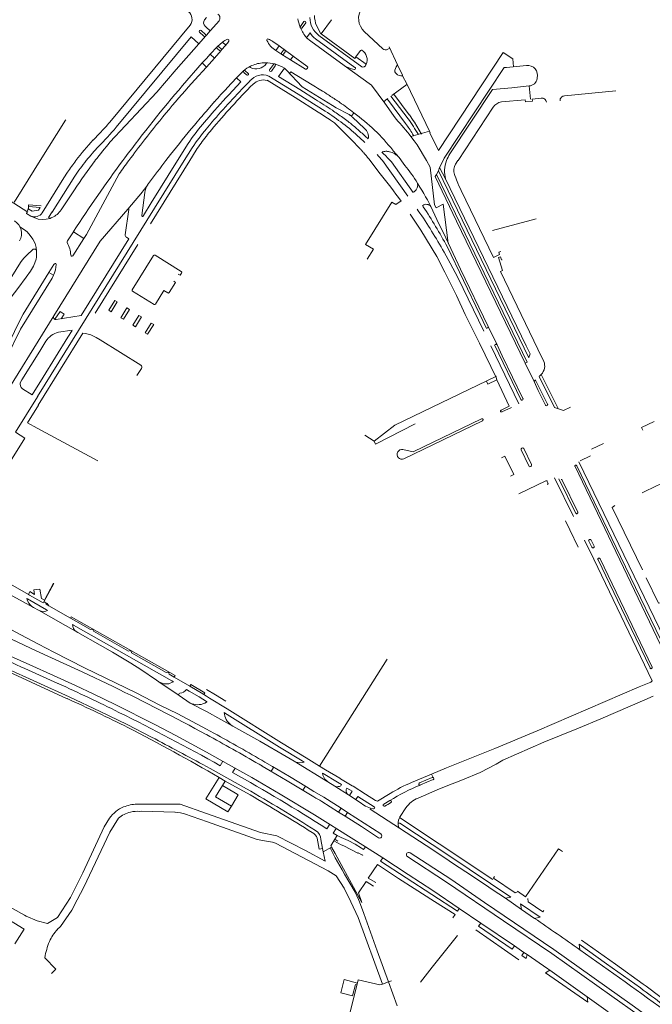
# Model space of a CAD drawing. Extents: x 145000 to 155000, y 457500 to 470000.
# Tile 441 of 548: x 153919 to 154195, y 463632 to 464062. Entities that reach past the tile are written whole.
import ezdxf

# ---------------------------------------------------------------- set-up
doc = ezdxf.new("R2010")
doc.units = 0
doc.header["$LTSCALE"] = 0.2
doc.header["$MEASUREMENT"] = 0
doc.layers.add('kant verharding', color=252, linetype='Continuous', lineweight=0)

msp = doc.modelspace()

# ---------------------------------------------------------------- linework, layer by layer
at = {"layer": 'kant verharding', "lineweight": 0}
for p, q in [((154000, 464062.44), (153999.25, 464061.5)), ((154041.04, 464058.58), (154042.59, 464060.75)), ((154043.38, 464060.1), (154041.84, 464057.98)), ((154050.16, 464055.34), (154054.57, 464061.51)), ((153992.96, 464059.11), (153957.85, 464016.78)), ((153998.92, 464054.29), (153997.01, 464056.04)), ((153997.7, 464056.77), (153999.61, 464055.05)), ((153999.47, 464058.63), (154000, 464058.15)), ((154000, 464054.77), (154001.68, 464056.64)), ((154040.95, 464058.28), (154041.1, 464057.93)), ((154045.27, 464055.77), (154043.74, 464053.66)), ((154077.01, 464048.84), (154068.96, 464056.39)), ((153993.36, 464054.03), (153960.63, 464014.54)), ((153996.69, 464051.03), (153993.36, 464054.03)), ((154007.07, 464051.73), (154008.5, 464050.39)), ((154031.81, 464050.05), (154029, 464052.03)), ((154067.87, 464040.98), (154049.11, 464054.66)), ((154000, 464044.59), (154001.68, 464046.48)), ((154001.68, 464046.48), (154003.58, 464044.78)), ((154004.76, 464048.98), (154005.78, 464048.06)), ((154006.45, 464048.8), (154005.48, 464049.68)), ((154030.35, 464048.03), (154031.81, 464050.05)), ((154031.81, 464050.05), (154037.91, 464045.63)), ((154032.85, 464047.09), (154033.61, 464048.16)), ((154034.43, 464047.55), (154033.66, 464046.48)), ((154065.31, 464045.32), (154067.27, 464048.08)), ((154080.08, 464049.02), (154079.23, 464048.6)), ((154083.39, 464041.83), (154079.79, 464049.65)), ((154129.54, 464047.25), (154101.28, 464004.48)), ((154129.54, 464047.25), (154133.82, 464044.41)), ((153989.56, 464032.74), (153998.24, 464042.61)), ((153998.24, 464042.61), (154000, 464044.59)), ((154003.58, 464044.78), (154000.02, 464040.84)), ((154024.33, 464042.65), (154025.9, 464042.71)), ((154029.83, 464042.19), (154029.74, 464042.21)), ((154037.91, 464045.63), (154036.76, 464044.05)), ((154036.76, 464044.05), (154043.27, 464039.98)), ((154043.92, 464041.27), (154037.91, 464045.63)), ((154065.31, 464045.32), (154069.76, 464042.05)), ((154133.82, 464044.41), (154134.15, 464041)), ((154000, 464040.81), (153994.97, 464035.23)), ((154000, 464040.9), (154000.02, 464040.84)), ((154013.21, 464036.08), (154016.26, 464039.25)), ((154016.3, 464038.52), (154017.53, 464037.4)), ((154018.2, 464038.09), (154016.99, 464039.21)), ((154027.57, 464039.66), (154029.25, 464041.99)), ((154030.06, 464041.43), (154028.41, 464039.08)), ((154031.53, 464036.7), (154034.12, 464040.31)), ((154068.9, 464040.89), (154069.1, 464041.02)), ((154131.04, 464040.7), (154139.76, 464041.53)), ((154009.13, 464031.8), (154013.21, 464036.08)), ((154015.04, 464034.33), (154009.75, 464028.77)), ((154013.21, 464036.08), (154015.04, 464034.33)), ((154018.98, 464034.74), (154016.54, 464032.24)), ((154038.77, 464027.48), (154026.58, 464035.04)), ((154040.07, 464029.04), (154027.27, 464036.91)), ((154040.86, 464031), (154031.53, 464036.7)), ((154097.47, 464012.8), (154087.51, 464033.56)), ((154144.47, 464036.07), (154144.41, 464035.78)), ((154040.86, 464031), (154047.61, 464026.72)), ((154080.91, 464028.41), (154087.51, 464033.16)), ((154141.48, 464026.78), (154140.87, 464032.57)), ((154156.33, 464028.23), (154178.79, 464030.39)), ((154003.61, 464025.73), (154000, 464021.63)), ((154038.77, 464027.48), (154048.86, 464021.13)), ((154051.87, 464021.58), (154040.07, 464029.04)), ((154078.18, 464026.43), (154079.16, 464027.15)), ((154087, 464016.25), (154079.46, 464026.21)), ((154080.49, 464028.11), (154088.05, 464018.3)), ((154088.61, 464019.96), (154081.83, 464029.05)), ((153999.89, 464021.5), (154000, 464021.63)), ((154056.68, 464023.07), (154062.29, 464020.1)), ((154063.35, 464019.36), (154064.36, 464020.83)), ((154109.86, 464000.1), (154125.22, 464023.34)), ((154000, 464017.78), (153998.27, 464015.75)), ((154069.03, 464014.04), (154063.75, 464019)), ((154093.96, 464011.56), (154090.81, 464016.73)), ((154000.49, 464014.48), (154000, 464013.89)), ((154097.47, 464012.8), (154089.33, 464010.51)), ((153953.47, 464011.91), (153950.65, 464008.99)), ((154000, 464010.7), (153999.91, 464010.57)), ((154069.25, 464007.94), (154066.92, 464010.07)), ((154069.3, 464010.67), (154070.68, 464009.43)), ((154090.51, 464010.84), (154090.05, 464011.61)), ((153992.09, 464007.47), (153987.42, 464000)), ((153993.86, 464005.57), (153990.38, 464000)), ((153995.53, 464004.5), (153992.72, 464000)), ((154081.4, 464004.49), (154081.56, 464004.31)), ((154081.4, 464004.49), (154081.56, 464004.31)), ((154081.56, 464004.31), (154084.16, 464001.33)), ((154092.03, 464006.88), (154096.09, 464000)), ((153947.69, 464000.12), (153947.59, 464000)), ((153951.43, 464000), (153951.53, 464000.12)), ((153963.52, 464000), (153964.38, 464001.16)), ((153992.72, 464000), (153975.66, 463972.35)), ((153987.42, 464000), (153975.97, 463981.51)), ((153990.38, 464000), (153977.38, 463979.27)), ((153982.32, 464000), (153984.4, 464002.67)), ((154070.92, 464000.75), (154075.89, 463994.27)), ((154087.96, 463984.46), (154076.83, 463999.99)), ((154080.78, 463999.39), (154080.22, 464000)), ((154090.26, 463986.09), (154080.78, 463999.39)), ((154084.16, 464001.33), (154085.95, 463998.86)), ((154103.31, 464000), (154101.85, 463996.96)), ((154108.77, 463998.46), (154109.8, 464000)), ((154109.8, 464000), (154109.86, 464000.1)), ((154140.74, 463913.94), (154101.39, 463995.53)), ((154104.44, 463991.99), (154101.85, 463996.96)), ((153974.31, 463989.37), (153975.19, 463990.54)), ((154109.22, 463973.63), (154099.84, 463993.08)), ((154100.45, 463994), (154140.01, 463911.96)), ((154104.44, 463991.99), (154139.64, 463919.09)), ((154108.53, 463993.46), (154108.36, 463993.88)), ((154108.53, 463993.46), (154108.86, 463992.51)), ((154108.86, 463992.51), (154109.21, 463991.58)), ((154109.21, 463991.58), (154109.78, 463990.18)), ((153936.59, 463978.49), (153942.42, 463987.21)), ((153965.7, 463978.87), (153972.07, 463986.34)), ((153972.98, 463987.54), (153974.41, 463989.47)), ((154109.78, 463990.18), (154110.29, 463989)), ((154110.29, 463989), (154110.76, 463987.99)), ((154110.76, 463987.99), (154111.25, 463986.99)), ((153973.09, 463986.08), (153971.88, 463975.98)), ((153977.38, 463979.27), (153926.35, 463896.99)), ((153964.6, 463967.66), (153966.12, 463978.62)), ((154092.51, 463978.11), (154092.05, 463978.75)), ((154094.7, 463979.86), (154094.35, 463980.35)), ((153921.53, 463976.97), (153923.38, 463975.8)), ((153932.64, 463977.57), (153931.14, 463975.18)), ((154124.93, 463969.45), (154143.94, 463974.54)), ((153941.94, 463968.9), (153946.54, 463965.95)), ((153966.15, 463965.84), (153965.12, 463966.53)), ((153970.05, 463963.32), (153951.47, 463933.39)), ((153967.66, 463943.65), (153976.96, 463958.55)), ((153989.04, 463951.66), (153977.64, 463958.7)), ((154106.51, 463955.16), (154103.76, 463960.01)), ((154106.51, 463955.16), (154109.84, 463948.97)), ((153933.27, 463949.94), (153931.31, 463951.16)), ((154109.18, 463941.11), (154104.04, 463951.24)), ((154109.84, 463948.97), (154121.17, 463925.48)), ((153977.15, 463937.18), (153967.8, 463943.01)), ((153933.48, 463932.28), (153905.72, 463887.59)), ((153945.39, 463932.35), (153934.43, 463930.69)), ((153935.45, 463925.05), (153941.42, 463925.93)), ((153946.11, 463924.64), (153947.2, 463924.48)), ((153951.92, 463922.82), (153953.64, 463921.75)), ((153953.61, 463921.79), (153971.41, 463910.68)), ((154124.2, 463919.21), (154136.43, 463893.87)), ((154125.77, 463919.59), (154137.3, 463895.72)), ((154147.32, 463912.29), (154144.68, 463917.76)), ((153971.74, 463909.26), (153969.71, 463906.17)), ((154124.13, 463910.13), (154126.5, 463905.28)), ((154140.05, 463911.98), (154139.25, 463911.6)), ((154126.5, 463905.28), (154126.78, 463904.26)), ((154145.32, 463905.81), (154152.03, 463892.25)), ((154145.37, 463905.86), (154146.2, 463906.69)), ((154146.14, 463906.64), (154153.52, 463891.73)), ((153923.96, 463897.73), (153919.76, 463900.41)), ((154143.08, 463903.52), (154143.76, 463904.25)), ((154143.73, 463904.22), (154148.93, 463893.72)), ((154148.09, 463893.29), (154144.81, 463899.72)), ((154133.15, 463892.27), (154129.06, 463890.31)), ((153926.11, 463883.22), (153952.63, 463868.92)), ((154120.51, 463886.37), (154086.25, 463869.79)), ((154073.21, 463877.59), (154069.18, 463880.1)), ((154168.1, 463874.02), (154173.38, 463876.55)), ((154140.72, 463866.82), (154137.42, 463873.7)), ((154138.53, 463874.29), (154141.91, 463867.32)), ((154163.16, 463868.91), (154167.71, 463871.16)), ((154162.64, 463868.44), (154205.82, 463779)), ((154136.48, 463854.57), (154148.22, 463860.23)), ((154151.97, 463861.58), (154160.23, 463844.59)), ((154153.92, 463861.08), (154161.25, 463846.03)), ((154162.11, 463846.57), (154155.37, 463860.49)), ((154191.71, 463855.7), (154199.01, 463859.14)), ((154190.19, 463854.99), (154191.71, 463855.7)), ((154158.69, 463838.84), (154156.81, 463842.7)), ((154162.35, 463831.32), (154158.69, 463838.84)), ((154168.31, 463831.24), (154166.89, 463834.16)), ((154168, 463834.39), (154169.23, 463831.67)), ((154194.59, 463778.93), (154171.88, 463826.2)), ((153924.57, 463804.94), (153923.89, 463805.36)), ((153926.7, 463803.74), (153927.47, 463803.4)), ((153943.86, 463794.08), (153943.18, 463794.51)), ((154049.39, 463735.69), (154078.93, 463782.41)), ((153935.24, 463771.78), (153920.82, 463778.27)), ((153979.26, 463772.54), (153979.97, 463772.13)), ((153985.94, 463774.55), (153992.74, 463770.58)), ((154188.95, 463770.23), (154193.38, 463771.99)), ((154000, 463769.14), (154004.03, 463766.75)), ((153988.09, 463766.47), (153988.01, 463766.56)), ((153992.97, 463763.24), (153993.74, 463762.91)), ((153998.95, 463766.94), (154000, 463766.27)), ((154000, 463766.27), (154001.36, 463765.42)), ((154000.33, 463763.75), (154000, 463763.96)), ((154000, 463763.54), (154000.33, 463763.75)), ((154001.36, 463765.42), (154009.04, 463760.64)), ((154004.03, 463766.75), (154008.57, 463764.06)), ((154191.37, 463764.63), (154195.08, 463766.19)), ((154007.99, 463758.96), (154007.75, 463759.11)), ((154009.04, 463760.64), (154032.84, 463745.83)), ((154000, 463751.87), (154003.32, 463750.07)), ((154011.52, 463753.2), (154010.84, 463753.63)), ((154001.48, 463748.65), (154000, 463749.45)), ((154032.84, 463745.83), (154043.59, 463739.26)), ((154007.19, 463737.8), (154006.08, 463735.86)), ((154028.9, 463735.54), (154025.59, 463737.42)), ((154053.07, 463728.84), (154038.37, 463737.79)), ((154038.37, 463737.79), (154039.12, 463737.43)), ((154043.59, 463739.26), (154049.39, 463735.69)), ((154001.72, 463734.6), (154000, 463735.54)), ((154017.47, 463725.78), (154001.72, 463734.6)), ((154011.42, 463732.87), (154012.53, 463734.83)), ((154027.88, 463733.66), (154024.44, 463735.67)), ((154028.58, 463733.88), (154029.12, 463734.83)), ((154049.39, 463735.69), (154052.08, 463734.08)), ((154052.08, 463734.08), (154058.27, 463730.36)), ((154104.8, 463734.93), (154098.33, 463732.22)), ((154111.85, 463729.69), (154119.57, 463732.92)), ((154005.55, 463730.79), (154008.25, 463729.13)), ((154019.14, 463723.12), (154008.25, 463729.13)), ((154051.06, 463732.41), (154050.7, 463732.63)), ((154057.25, 463728.69), (154051.06, 463732.41)), ((154053.07, 463728.84), (154052.42, 463729.34)), ((154056.02, 463727.01), (154053.07, 463728.84)), ((154058.27, 463730.36), (154058.59, 463730.16)), ((154058.59, 463730.16), (154063.7, 463727.09)), ((154098.33, 463732.22), (154089.57, 463728.55)), ((154093.46, 463727.45), (154099.04, 463729.78)), ((154098.33, 463732.22), (154098.96, 463730.73)), ((154104.74, 463726.92), (154111.85, 463729.69)), ((154012.68, 463723.91), (154007.09, 463727.25)), ((154042.94, 463726.49), (154042.38, 463725.62)), ((154042.56, 463724.96), (154046.94, 463722.26)), ((154046.96, 463724.65), (154043.66, 463726.66)), ((154062.05, 463723.13), (154056.02, 463727.01)), ((154056.02, 463727.01), (154056.4, 463726.82)), ((154061.3, 463726.13), (154062.67, 463725.4)), ((154063.7, 463727.09), (154064.04, 463726.9)), ((154064.04, 463726.9), (154069.45, 463723.38)), ((154057.76, 463715.66), (154050.36, 463720.28)), ((154062.05, 463723.13), (154061.67, 463723.42)), ((154062.44, 463722.9), (154062.05, 463723.13)), ((154067.13, 463719.77), (154062.44, 463722.9)), ((154065.21, 463721.05), (154066.09, 463722.45)), ((154066.09, 463722.45), (154073.3, 463717.92)), ((154068.8, 463718.7), (154067.13, 463719.77)), ((154080.07, 463720.63), (154077.44, 463719.14)), ((154058.82, 463717.29), (154057.76, 463715.66)), ((154060.54, 463713.87), (154057.76, 463715.66)), ((154058.82, 463717.29), (154061.62, 463715.51)), ((154061.62, 463715.51), (154060.54, 463713.87)), ((154061.62, 463715.51), (154076.14, 463706.11)), ((154084.6, 463713.7), (154087.12, 463717.46)), ((154053.85, 463710.28), (154052.58, 463708.28)), ((154054.13, 463710.11), (154056.95, 463708.34)), ((154069.42, 463700.5), (154056.95, 463708.34)), ((154083.74, 463710.23), (154083.86, 463709.24)), ((154050.7, 463699.66), (154050.02, 463703.6)), ((154058.89, 463701.39), (154055.7, 463703.01)), ((154057.15, 463705.41), (154056.08, 463703.75)), ((154057.43, 463702.93), (154056.08, 463703.75)), ((154050.97, 463698.28), (154050.7, 463699.66)), ((154050.97, 463698.28), (154054.62, 463700.28)), ((154051.92, 463694.2), (154050.97, 463698.28)), ((154054.62, 463700.28), (154056.18, 463697.5)), ((154060.06, 463700.83), (154058.89, 463701.39)), ((154066.17, 463697.75), (154060.06, 463700.83)), ((154068.62, 463699.25), (154069.42, 463700.5)), ((154077.02, 463695.61), (154069.42, 463700.5)), ((154139.31, 463678.62), (154153.76, 463699.59)), ((154155.5, 463698.43), (154153.76, 463699.59)), ((154077.02, 463695.61), (154076.04, 463694.17)), ((154076.04, 463694.17), (154109.6, 463672.36)), ((154130.54, 463678.05), (154132.95, 463678.51)), ((154137.56, 463673.13), (154130.54, 463678.05)), ((154135.84, 463680.84), (154134.78, 463680.34)), ((154135.89, 463681.06), (154139.31, 463678.62)), ((154140.53, 463676.41), (154140.34, 463677.86)), ((154109.6, 463672.36), (154110.39, 463673.52)), ((154119.82, 463667.1), (154110.39, 463673.52)), ((154145.71, 463669.74), (154137.2, 463675.61)), ((154137.2, 463675.61), (154137.56, 463673.13)), ((154137.56, 463673.13), (154143.26, 463669.23)), ((154140.53, 463676.41), (154146.93, 463672.04)), ((154147.33, 463672.67), (154146.93, 463672.04)), ((154066.26, 463669.55), (154076.95, 463640.57)), ((154107.59, 463669.47), (154108.58, 463670.88)), ((154145.71, 463669.74), (154143.26, 463669.23)), ((154136.46, 463651.12), (154117.59, 463664.24)), ((154119.82, 463667.1), (154118.78, 463665.76)), ((154133.53, 463655.81), (154118.78, 463665.76)), ((154134.48, 463657.2), (154119.82, 463667.1)), ((154134.48, 463657.2), (154133.53, 463655.81)), ((154138.61, 463654.38), (154134.48, 463657.2)), ((154162.7, 463657.97), (154163.06, 463655.51)), ((154137.67, 463653.01), (154138.61, 463654.38)), ((154139.62, 463651.7), (154137.67, 463653.01)), ((154140.02, 463653.42), (154138.61, 463654.38)), ((154140.02, 463653.42), (154139.62, 463651.7)), ((154098.61, 463647.94), (154093.42, 463641.37)), ((154148.01, 463645.51), (154149.94, 463646.57)), ((154166.57, 463632.63), (154148.01, 463645.51)), ((154166.3, 463634.92), (154149.94, 463646.57)), ((154079.54, 463641.47), (154076.95, 463640.57)), ((154080.76, 463641.9), (154079.54, 463641.47)), ((154079.54, 463641.47), (154083.36, 463631.08)), ((154166.57, 463632.63), (154166.3, 463634.92)), ((154175.42, 463628.49), (154166.3, 463634.92))]:
    msp.add_line(p, q, dxfattribs=at)
at = {"layer": 'kant verharding', "lineweight": 0, "flags": 128}
for points in [[(154001.68, 464056.64), (154001.78, 464056.75), (154005.59, 464061.06)], [(154000, 464058.15), (154001.55, 464056.76), (154001.68, 464056.64)], [(154000.87, 464057.37), (154001.55, 464056.76), (154001.68, 464056.64)], [(154001.68, 464056.64), (154001.78, 464056.75), (154002.33, 464057.37)], [(154048.11, 464058.93), (154049.96, 464055.4), (154050.16, 464055.34)], [(154050.16, 464055.34), (154064.82, 464044.63), (154065.31, 464045.32)], [(153957.93, 464007.98), (153978.37, 464029.87), (153986.82, 464039.81), (153996.69, 464051.03)], [(153996.69, 464051.03), (153999.63, 464054.35), (153999.65, 464054.38), (154000, 464054.77)], [(154007.07, 464051.73), (154004.88, 464049.76), (154004.71, 464049.6), (154001.68, 464046.48)], [(154043.74, 464053.66), (154045.64, 464052.14), (154060.18, 464041.57)], [(154064.95, 464040.69), (154064.82, 464040.66), (154047.7, 464053.11)], [(154003.58, 464044.78), (154006.44, 464048.05), (154006.52, 464048.15), (154008.5, 464050.39)], [(154036.76, 464044.05), (154033, 464046.38), (154030.35, 464048.03)], [(153998.24, 464042.61), (153999.96, 464040.94), (154000, 464040.81)], [(154034.12, 464040.31), (154035.03, 464039.54), (154041.9, 464032.15)], [(154046.2, 464033.05), (154036.86, 464038.75), (154036.47, 464038.18)], [(154077.98, 464025.04), (154072.14, 464032.92), (154060.18, 464041.57)], [(154083.39, 464041.83), (154082.83, 464040.92), (154082.26, 464039.48)], [(154087.51, 464033.56), (154085.7, 464037.05), (154085.6, 464037.25), (154083.39, 464041.83)], [(154131.04, 464040.7), (154129.97, 464040.61), (154103.8, 464001.02), (154103.31, 464000)], [(154041.9, 464032.15), (154055.09, 464023.99), (154056.68, 464023.07)], [(154140.87, 464032.57), (154133.37, 464031.81), (154124.86, 464031.01), (154106.33, 464002.98)], [(154077.98, 464025.04), (154081.68, 464019.66), (154082.92, 464018.06)], [(154128.8, 464025.58), (154139.22, 464026.57), (154139.33, 464025.62)], [(154139.33, 464025.62), (154142.35, 464025.9), (154142.28, 464026.85), (154146.21, 464027.26)], [(153938.59, 464017.79), (153938.52, 464017.59), (153927.48, 464000)], [(154054.22, 464017.62), (154055.88, 464016.55), (154060.9, 464011.61), (154063.53, 464008.94), (154066.89, 464005.38)], [(154101.28, 464004.48), (154097.61, 464012.18), (154097.74, 464012.23), (154097.47, 464012.8)], [(154089.33, 464010.51), (154090.74, 464008.67), (154092.03, 464006.88)], [(153886.4, 464000), (153915.89, 463981.4), (153922.14, 463977.43)], [(153927.48, 464000), (153917.02, 463983.12), (153916.13, 463981.82)], [(154096.09, 464000), (154097.69, 463997.16), (154099.66, 463980.69), (154100.38, 463979.37), (154103.38, 463980.92), (154105.61, 463963.95)], [(153939.42, 463994.88), (153937.86, 463992.48), (153928.37, 463977.26)], [(154099.84, 463993.08), (154100.45, 463994), (154101.39, 463995.53), (154101.85, 463996.96)], [(153942.58, 463993.17), (153932.76, 463977.55), (153932.64, 463977.57)], [(153961.95, 463994.19), (153947.69, 463967.74), (153946.54, 463965.95), (153941.72, 463958.44)], [(154128.51, 463960.32), (154127.7, 463960.07), (154127.99, 463959.06), (154125.37, 463957.76), (154111.25, 463986.99)], [(154070.24, 463956.99), (154072.92, 463961.34), (154069.53, 463963.4), (154081.01, 463981.81), (154082.77, 463980.79), (154085.08, 463982.4)], [(153927.87, 463980.19), (153922.43, 463980.65), (153922.38, 463979.97), (153922.31, 463979.14), (153922.24, 463978.97), (153921.53, 463976.97)], [(153922.24, 463978.97), (153923.97, 463977.88), (153926.7, 463978.33), (153927.47, 463979.51), (153922.38, 463979.97)], [(153933.48, 463932.28), (153953.62, 463964.78), (153965.7, 463978.87)], [(153972.22, 463975.56), (153972.53, 463976.03), (153975.97, 463981.51)], [(154098.04, 463979.98), (154101.5, 463972.46), (154103.48, 463968.53)], [(153923.38, 463975.8), (153926.62, 463974.45), (153928.5, 463974.26), (153930.03, 463974.39), (153931.77, 463974.74), (153932.25, 463974.97), (153932.62, 463975.16)], [(154144.81, 463899.72), (154143.08, 463903.52), (154139.25, 463911.6), (154109.22, 463973.63)], [(153925.91, 463960.65), (153925.77, 463962.01), (153925.22, 463963.84), (153924.32, 463965.69), (153923.15, 463967.31), (153921.73, 463968.85), (153920.58, 463969.78), (153918.62, 463971.12)], [(153939.39, 463964.99), (153941.94, 463968.9), (153942.06, 463969.09)], [(154093.67, 463969.6), (154100.55, 463958.19), (154104.04, 463951.24)], [(153945.41, 463932.37), (153962.86, 463960.51), (153966.15, 463965.84)], [(154138.2, 463896.15), (154129.18, 463914.77), (154126.93, 463919.54), (154122.96, 463927.65), (154110.9, 463952.61), (154103.48, 463968.53)], [(153886.08, 463896.94), (153902.83, 463924.77), (153904.82, 463927.55), (153907.39, 463930.99), (153917.65, 463944.23), (153921.3, 463949.06), (153923.29, 463951.78), (153924.55, 463953.85), (153925.16, 463955.33), (153925.68, 463957.01), (153925.83, 463957.79), (153925.91, 463959.11), (153925.91, 463960.65), (153925.74, 463961.01), (153925.35, 463961.36), (153924.75, 463961.41), (153924.43, 463961.35), (153921.52, 463958.63), (153920.47, 463957.57), (153919.57, 463956.49), (153918.86, 463955.49), (153907.43, 463937.17), (153883.93, 463898.44)], [(154105.11, 463962.45), (154119.42, 463932.81), (154122.36, 463926.69)], [(154144.68, 463917.76), (154128.36, 463951.52), (154129.27, 463951.97), (154127.53, 463957.72), (154128.38, 463957.98), (154128.78, 463956.65), (154129.16, 463956.75)], [(153877.13, 463853.16), (153903.03, 463894.76), (153905.41, 463898.92), (153906.84, 463901.95), (153918.92, 463926.48), (153932.71, 463948.65), (153933.27, 463949.94), (153933.68, 463950.94), (153934.14, 463952.29), (153934.36, 463953.53), (153934.51, 463954.71), (153934.31, 463955.04), (153934.04, 463955.06), (153933.75, 463954.96), (153933.47, 463954.64), (153931.31, 463951.16), (153920.02, 463932.94), (153918.85, 463930.81), (153905.97, 463904.42), (153901.73, 463897.76), (153874.99, 463854.52), (153872.21, 463850.05)], [(153987.67, 463950.44), (153988.54, 463949.96), (153989.17, 463950.89)], [(153977.82, 463937.33), (153981.51, 463943.26), (153983.15, 463942.25)], [(153983.84, 463942.39), (153986.58, 463946.85), (153985.76, 463947.36)], [(153958.48, 463934.04), (153957.41, 463934.71), (153960.02, 463938.97), (153961.12, 463938.29), (153958.48, 463934.04)], [(154124.13, 463910.13), (154119.23, 463920.27), (154113.05, 463932.89), (154109.18, 463941.11)], [(153965.34, 463935.67), (153966.4, 463935.04), (153963.83, 463930.72), (153962.74, 463931.39), (153965.34, 463935.67)], [(153936.64, 463931), (153937.91, 463932.95), (153936.24, 463934.07), (153933.92, 463930.73)], [(153969.05, 463927.48), (153967.98, 463928.16), (153970.57, 463932.43), (153971.67, 463931.76), (153969.05, 463927.48)], [(153975.97, 463929.09), (153977.05, 463928.45), (153974.38, 463924.19), (153973.32, 463924.85), (153975.97, 463929.09)], [(153926.11, 463883.22), (153921.88, 463885.53), (153926.67, 463893.27), (153926.64, 463893.29), (153946.1, 463924.63)], [(153923.98, 463897.72), (153928.76, 463905.48), (153939.59, 463922.9), (153941.45, 463925.89)], [(153918.8, 463903.24), (153919.46, 463904.25), (153927.29, 463916.84), (153929.96, 463921.18)], [(154139.64, 463919.09), (154141.31, 463915.59), (154140.77, 463914.05)], [(154126.66, 463905.85), (154082.34, 463884.5), (154073.21, 463877.59), (154073.91, 463876.16), (154091.17, 463885.03)], [(153919.23, 463900.96), (153918.89, 463901.67), (153918.69, 463902.41)], [(154128.67, 463891.12), (154132.26, 463892.85), (154126.78, 463904.26), (154122.85, 463902.47), (154122.28, 463903.74)], [(153926.38, 463897.06), (153926.27, 463896.89), (153916.67, 463881.41), (153920.76, 463878.88), (153898.67, 463843.56), (153894.55, 463846.06), (153889.86, 463838.59)], [(154158.93, 463892.41), (154155.87, 463890.89), (154151.95, 463892.28)], [(154085.82, 463873.85), (154090.32, 463872.92), (154120.1, 463887.28)], [(154190.55, 463882.29), (154189.98, 463883.5), (154195.47, 463886.14)], [(154128.89, 463870.3), (154130.3, 463871.04), (154134.24, 463862.94), (154132.8, 463862.23)], [(154201.97, 463781.3), (154198.32, 463788.7), (154160.95, 463866.42)], [(154161.77, 463866.8), (154180.86, 463827.22), (154202.78, 463781.76)], [(154148.82, 463859.99), (154149.24, 463859.09), (154149.09, 463858.97)], [(154149.09, 463858.97), (154148.9, 463858.82), (154149.03, 463858.53)], [(154178.26, 463849.47), (154177.12, 463848.55), (154190.34, 463821.41)], [(154165.14, 463834.28), (154169.11, 463826.09), (154194.63, 463772.9)], [(153894.28, 463827.79), (153894.41, 463827.1), (153910.64, 463817.38), (153911.24, 463817.57), (153911.82, 463817.28), (153911.95, 463816.63), (153915.25, 463814.71), (153915.52, 463814.55), (153922.38, 463810.59), (153922.82, 463810.34), (153928.75, 463807), (153929.37, 463807.24), (153929.47, 463807.19), (153929.93, 463806.93), (153930.05, 463806.26), (153931.19, 463805.63), (153940.7, 463800.25)], [(154000, 463759.46), (153992.97, 463763.24), (153988.09, 463766.47), (153979.26, 463772.54), (153978.26, 463773.24), (153971.39, 463777.83), (153966.99, 463780.67), (153959.07, 463785.41), (153953.67, 463788.55), (153943.86, 463794.08), (153926.7, 463803.74), (153924.57, 463804.94), (153910.95, 463812.38), (153896.57, 463820.51), (153887.54, 463825.87), (153886.46, 463826.49)], [(154170.99, 463825.73), (154181.24, 463804.43), (154193.7, 463778.53)], [(154000, 463751.87), (153987.52, 463758.49), (153979.63, 463762.26), (153969.41, 463767.66), (153946.86, 463778.6), (153933.49, 463785.41), (153926.69, 463788.94), (153916.61, 463794.3), (153900.01, 463803.48), (153886.18, 463811.44), (153881.74, 463814.09), (153877.97, 463816.33), (153875.58, 463817.75), (153870.62, 463820.73)], [(153867.58, 463815.25), (153869.42, 463813.76), (153872.17, 463811.91), (153872.58, 463811.68), (153874.96, 463810.35), (153878.91, 463808.31), (153883.65, 463805.94), (153890.77, 463802.45), (153907.05, 463794.69), (153925.75, 463786.05), (153945.77, 463776.9), (153959.36, 463770.38)], [(153922.38, 463810.59), (153922.96, 463811.86), (153925.01, 463810.65), (153924.73, 463812.6), (153927.38, 463813), (153928, 463808.89), (153929.3, 463808.2), (153933.21, 463815.54)], [(153933.39, 463815.43), (153929.09, 463807.37), (153929.37, 463807.24), (153929.47, 463807.19), (153930.58, 463806.63), (153931.19, 463805.63)], [(154192.07, 463817.89), (154197.43, 463806.8), (154198.41, 463806.96)], [(153930.62, 463803.68), (153930.22, 463803.92), (153921.86, 463808.66), (153921.62, 463808.79)], [(153876.58, 463801.56), (153896.03, 463792.48), (153914.56, 463783.75), (153922.94, 463779.91), (153933.22, 463775.29), (153942.84, 463770.86), (153950.89, 463767.04), (153960.14, 463762.54), (153977.51, 463753.8), (153986.62, 463749.02), (154000, 463741.8)], [(153985.94, 463774.55), (153986.33, 463775.18), (153941.02, 463800.85), (153940.7, 463800.25)], [(153940.7, 463800.25), (153942.99, 463798.96), (153949.42, 463795.3), (153950.07, 463795.5), (153950.6, 463795.17), (153950.73, 463794.53), (153965.97, 463785.9), (153966.62, 463786.11), (153967.12, 463785.83), (153967.29, 463785.14), (153982.48, 463776.53), (153983.13, 463776.75), (153983.66, 463776.44), (153983.79, 463775.78), (153985.94, 463774.55)], [(153985.61, 463772.48), (153984.92, 463772.88), (153941.99, 463797.23), (153941.6, 463797.49)], [(153939.27, 463765.13), (153915.71, 463775.92), (153904.88, 463780.92), (153889.9, 463788), (153885.15, 463790.36)], [(153976.09, 463748.31), (153965.45, 463753.79), (153953.72, 463759.58), (153940.13, 463766), (153911.83, 463778.79)], [(154000, 463763.96), (153996.86, 463765.9), (153992.47, 463768.47), (153991.37, 463769.11)], [(153992.74, 463770.58), (153993.16, 463771.27), (153999.4, 463767.68), (153998.95, 463766.94)], [(153992.74, 463770.58), (153993.46, 463770.15), (153997.78, 463767.67), (153998.95, 463766.94)], [(154104.8, 463734.93), (154126, 463743.37), (154144.39, 463751.16), (154188.95, 463770.23)], [(154162.5, 463752.23), (154172.18, 463756.32), (154191.37, 463764.63)], [(154011.52, 463753.2), (154006.35, 463756.05), (154000, 463759.46)], [(154042.64, 463737.43), (154041.82, 463738.05), (154031.94, 463743.97), (154007.99, 463758.96)], [(154038.37, 463737.79), (154034.79, 463739.94), (154023.3, 463746.6), (154011.52, 463753.2)], [(154119.57, 463732.92), (154126.48, 463736.6), (154129.48, 463738.3), (154147.31, 463746.1), (154162.5, 463752.23)], [(154000, 463741.8), (154013.28, 463734.42), (154019.87, 463730.65), (154032.23, 463723.42), (154047.15, 463714.41), (154054.13, 463710.11)], [(154042.56, 463724.96), (154035.22, 463729.31), (154027.88, 463733.66)], [(154043.66, 463726.66), (154036.29, 463731.11), (154028.9, 463735.54)], [(154010.96, 463718.2), (154009.41, 463715.7), (153999.8, 463721.37), (154005.55, 463730.79)], [(154008.25, 463729.13), (154004.02, 463722.28), (154010.96, 463718.2)], [(154058.66, 463727.1), (154058.93, 463727.66), (154057.25, 463728.69)], [(154098.96, 463730.73), (154098.78, 463730.73), (154098.6, 463730.68), (154093.08, 463728.34)], [(154046.96, 463724.65), (154051.24, 463722.08), (154058.82, 463717.29)], [(154062.44, 463722.9), (154063.65, 463724.81), (154062.67, 463725.4)], [(154092.44, 463721.76), (154100.79, 463725.32), (154104.74, 463726.92)], [(154010.96, 463718.2), (154013.93, 463723.17), (154012.68, 463723.91)], [(154080.25, 463723.71), (154074.76, 463720.45), (154073.84, 463720.62), (154069.45, 463723.38)], [(153969.71, 463719.15), (153986.13, 463719.04), (153986.74, 463719.04), (153988.58, 463719.03), (154000, 463715.02)], [(153970.86, 463715.92), (153971.82, 463715.97), (153986.24, 463715.55), (153986.4, 463715.54), (153988.74, 463715.36), (153990.52, 463714.87), (153997.2, 463712.53), (153997.61, 463712.44), (154000, 463711.58)], [(154071.7, 463717.32), (154071.48, 463716.97), (154084.3, 463708.57)], [(154073.14, 463717.06), (154072.9, 463717.06), (154071.7, 463717.32)], [(153912.09, 463675.48), (153920.59, 463670.66), (153921.36, 463670.21), (153926.16, 463668.13), (153930.73, 463667), (153935.01, 463669.57), (153940.77, 463678.29), (153946.04, 463689.18), (153955.43, 463709.2), (153957.74, 463712.95)], [(153934.95, 463664.38), (153935.44, 463664.95), (153935.68, 463665.13), (153936.27, 463665.75), (153941.29, 463672.88), (153943.55, 463677.31), (153946.56, 463682.87), (153957.82, 463706.85), (153961.61, 463712.93)], [(154000, 463715.02), (154023.65, 463706.7), (154030.77, 463705.31), (154043.26, 463698.86), (154051.92, 463694.2)], [(154000, 463711.58), (154018.15, 463705.12), (154022.18, 463703.62), (154026.31, 463702.89), (154028.84, 463702.5), (154030.26, 463702.01), (154053.25, 463689.99), (154056.68, 463687.87), (154060.19, 463682.35), (154063.1, 463676.46), (154066.26, 463669.55)], [(154075.09, 463704.42), (154067.69, 463709.29), (154060.54, 463713.87)], [(154125.01, 463686.25), (154101.65, 463701.81), (154084.75, 463713.01)], [(154057.15, 463705.41), (154055.41, 463706.49), (154056.69, 463708.5)], [(154132.95, 463678.51), (154105.8, 463696.67), (154084.5, 463710.75)], [(154050.7, 463699.66), (154049.18, 463699.44), (154048.32, 463704.2)], [(154056.08, 463703.75), (154054.35, 463700.96), (154054.62, 463700.28)], [(154057.15, 463705.41), (154058.01, 463704.94), (154058.86, 463704.47)], [(154058.86, 463704.47), (154061.94, 463703.26), (154064.99, 463701.65), (154067.8, 463699.89), (154068.62, 463699.25)], [(154054.02, 463699.95), (154056.3, 463695.7), (154059.29, 463690.43), (154060.3, 463688.49), (154064.9, 463680.6), (154066.44, 463677.46), (154066.85, 463676.51), (154068.75, 463671.34), (154074.55, 463655.11), (154079.54, 463641.47)], [(154056.18, 463697.5), (154067.94, 463676.21), (154066.45, 463680.41), (154069.74, 463685.31), (154072.91, 463683.29)], [(154066.17, 463697.75), (154066.29, 463697.91), (154068.13, 463696.77), (154068.28, 463697.01)], [(154110.39, 463673.52), (154098.81, 463681.44), (154088.05, 463688.38), (154077.02, 463695.61)], [(154231.57, 463595.24), (154199.95, 463618.96), (154177.04, 463635.32), (154150.79, 463653.83), (154129.79, 463668.17), (154104.89, 463685.06), (154087.58, 463696.36)], [(154233.8, 463596.05), (154228.6, 463599.89), (154200.18, 463621.01), (154185.95, 463631.35), (154151.73, 463655.64), (154121.37, 463676.19), (154106.66, 463686.32), (154088.93, 463697.8)], [(154073.98, 463684.82), (154070.65, 463686.85), (154074.7, 463692.74)], [(154074.7, 463692.74), (154083.95, 463686.58), (154090.72, 463682.34), (154099.59, 463676.61), (154108.58, 463670.88)], [(154134.78, 463680.34), (154125.33, 463686.73), (154125.86, 463687.54)], [(153912.09, 463675.48), (153909.47, 463671.2), (153920.4, 463664.53), (153916.36, 463658.17)], [(154109.57, 463661.71), (154104.94, 463655.95), (154098.61, 463647.94)], [(154163.79, 463659.66), (154178.56, 463649.25), (154190.73, 463640.46)], [(154189.5, 463638.85), (154174.73, 463649.4), (154162.7, 463657.97)], [(153932.39, 463645.21), (153934.25, 463647.02), (153929.49, 463652.05)], [(154149.94, 463646.57), (154149.05, 463647.27), (154140.02, 463653.42)], [(154065.98, 463641.01), (154060.17, 463642.56), (154058.66, 463636.8), (154063.81, 463635.41), (154065.12, 463640.41), (154065.79, 463640.24)], [(154076.95, 463640.57), (154075.75, 463640.16), (154066.34, 463642.46), (154059.15, 463613.78)]]:
    msp.add_lwpolyline(points, dxfattribs=at)
at = {"layer": 'kant verharding', "lineweight": 0}
for centre, radius, start, end in [((153989.23, 464061.67), 4.53, 325.5303, 50.0915), ((154003.98, 464062.21), 1.98, 324.5825, 56.2256), ((154074.28, 464062.1), 7.82, 146.2002, 227.016), ((154000.91, 464060.18), 2.12, 141.5229, 227.1586), ((154056.38, 464064.82), 16.76, 189.8973, 202.9632), ((154042.96, 464060.39), 0.515, 325.085, 135.5039), ((154055.33, 464062.66), 10.14, 181.1943, 232.0888), ((154058.49, 464063.39), 11.29, 180.0956, 203.2772), ((153997.36, 464056.41), 0.501, 46.7387, 226.2528), ((153999.26, 464054.69), 0.506, 321.5147, 45.1184), ((154041.33, 464058.33), 0.39, 139.6682, 187.7969), ((154041.34, 464058.24), 0.392, 174.439, 232.7854), ((154041.44, 464058.27), 0.485, 224.76, 323.9421), ((154056.44, 464064.47), 16.67, 203.0916, 220.4061), ((154053.2, 464060.59), 9.28, 211.2889, 233.6125), ((153999.24, 464054.68), 0.506, 230.1267, 319.5342), ((153999.61, 464054.39), 0.0487, 297.6245, 339.3825), ((154010.73, 464047.66), 5.47, 105.2961, 131.9575), ((154003.89, 464054.98), 6.5, 315.0785, 334.3599), ((154009.34, 464052.44), 0.5, 326.2337, 96.2359), ((154026.87, 464052.64), 0.478, 67.4855, 204.3391), ((154035.92, 464056.91), 10.48, 205.2319, 237.8915), ((154023.76, 464044.64), 9.06, 54.6477, 68.6489), ((154005.11, 464049.32), 0.486, 145.5951, 224.9442), ((154004.98, 464049.48), 0.298, 110.0969, 157.1753), ((154005.13, 464049.36), 0.478, 42.9556, 121.6927), ((154006.11, 464048.4), 0.477, 225.113, 313.8563), ((154006.38, 464048.19), 0.148, 293.6569, 342.9215), ((154006.14, 464048.43), 0.477, 322.9498, 50.4598), ((154033.27, 464046.81), 0.504, 146.1756, 237.9364), ((154033.28, 464046.8), 0.499, 236.4967, 321.1382), ((154034, 464047.82), 0.513, 328.123, 139.303), ((154067.66, 464047.77), 0.501, 57.7655, 141.8051), ((154065.29, 464044.06), 4.9, 335.7098, 57.4506), ((154078.31, 464050.42), 2.04, 230.6031, 297.0221), ((154025.83, 464028.14), 14.59, 95.9012, 116.7209), ((154021.79, 464045.35), 5.36, 242.409, 323.9297), ((154025.87, 464042.39), 0.322, 321.2003, 85.909), ((154025.78, 464026.73), 15.98, 75.6524, 89.5842), ((154029.66, 464041.75), 0.473, 80.4332, 149.7422), ((154029.76, 464042.09), 0.127, 53.4416, 97.3167), ((154029.69, 464041.73), 0.48, 320.6117, 72.6627), ((154025.77, 464027.06), 15.67, 57.7629, 74.9531), ((154016.63, 464038.88), 0.492, 42.0338, 228.1311), ((154025.2, 464028.59), 13.9, 115.2253, 129.9829), ((154017.88, 464037.73), 0.483, 224.191, 47.8222), ((154019.39, 464040.89), 0.306, 112.3793, 253.9693), ((154028, 464039.39), 0.51, 147.2015, 323.2659), ((154043.53, 464040.66), 0.726, 248.9388, 57.0442), ((154066.53, 464050.7), 11.12, 235.205, 259.632), ((154064.6, 464040.03), 0.283, 254.8479, 298.3159), ((154064.58, 464040.3), 0.541, 287.4275, 46.2885), ((154068.46, 464041.76), 0.974, 232.938, 297.0745), ((154068.8, 464041.5), 0.572, 302.2277, 327.4477), ((154066.31, 464043.42), 3.71, 323.2468, 338.3703), ((154083.71, 464039.21), 1.47, 169.4632, 233.2094), ((154084.97, 464039.61), 2.67, 216.3578, 285.8663), ((154140.18, 464037.13), 4.42, 346.0972, 95.4516), ((154304.41, 463753.9), 418.22, 137.7243, 142.4123), ((154024.61, 464030.15), 7.27, 68.5272, 140.7775), ((154025.11, 464028.2), 6.99, 77.9123, 132.6995), ((154140.54, 464036.5), 3.94, 274.7784, 349.4934), ((154468.65, 463624.82), 629.22, 139.58721, 143.26554), ((154267.78, 463789.09), 349.63, 135.9382, 139.8622), ((154268.09, 463789.01), 347.94, 135.3945, 139.8318), ((154164.87, 463884.65), 214.25, 136.6244, 138.8188), ((153930.34, 463837.72), 227.11, 58.4305, 59.3267), ((153930.22, 463837.51), 227.35, 57.5349, 58.4304), ((153908.16, 463801.88), 269.25, 56.6298, 57.644), ((154319.32, 463744.19), 420.49, 137.4087, 139.4098), ((153954.07, 463873.53), 179.5, 57.1879, 58.5913), ((154014.95, 463963.65), 75.41, 54.944, 56.7828), ((153987.91, 463924.83), 122.72, 53.2475, 55.0215), ((154078.77, 464025.64), 0.993, 126.7896, 217.4206), ((154078.72, 464025.75), 0.872, 31.8816, 128.6013), ((154129.49, 464020.5), 5.13, 97.7285, 146.4516), ((154146.51, 464025.33), 1.95, 75.608, 98.8563), ((154146.52, 464025.35), 1.93, 52.3558, 75.8837), ((154146.53, 464025.35), 1.92, 29.0337, 52.7658), ((154146.58, 464025.35), 1.89, 5.177, 29.7018), ((154156.34, 464026.33), 1.9, 90.4148, 186.9504), ((154260.02, 463795.67), 344.48, 139.0366, 140.3529), ((153959.02, 463878.02), 168.97, 55.7072, 57.8799), ((153956.07, 463876.27), 176.11, 55.8221, 57.253), ((153994.74, 463931.26), 106.87, 47.5117, 57.6855), ((153930.96, 463838.85), 221.17, 54.4396, 55.8858), ((153992.85, 463930.96), 114.86, 51.4979, 53.3926), ((154015.62, 463952.96), 83.56, 38.0762, 54.3166), ((153871.45, 464090.03), 113.27, 316.395, 319.7124), ((154026.16, 463971.67), 57.76, 51.7629, 54.6396), ((153998.21, 463935.74), 103.28, 49.2109, 51.9177), ((154060.39, 464016.61), 3.98, 55.6361, 61.4644), ((154060.65, 464016.71), 3.75, 51.9324, 58.0835), ((154059.11, 464014.39), 6.53, 49.274, 53.7566), ((154059.73, 464014.89), 5.75, 45.6223, 50.7198), ((153975.48, 463920.43), 145.17, 38.3514, 42.26), ((154009.39, 463961.67), 96.92, 30.8863, 35.7523), ((154058.02, 463996.8), 38.37, 31.2786, 37.1248), ((153834.59, 464122.52), 165.97, 315.483, 319.4145), ((154275.77, 463776.99), 368.56, 139.6788, 142.2401), ((154069.4, 463956.25), 92.73, 140.0897, 146.4766), ((154072.71, 463953.81), 94.32, 140.4311, 146.7176), ((154098.57, 463933.86), 124.98, 140.4487, 142.064), ((153995.29, 463932.28), 107.81, 46.6435, 49.2372), ((154066.07, 464010.4), 4.7, 348.2909, 50.9536), ((153982.23, 463943.97), 127.28, 32.1033, 34.6008), ((154028.43, 463935.59), 106.95, 136.6569, 142.9681), ((154094.19, 463890.35), 180.01, 139.1952, 142.4224), ((154293.29, 463758.41), 406.67, 141.9596, 143.5527), ((154083.32, 463945.87), 105.56, 142.1972, 146.2593), ((154026.17, 463937.21), 100.58, 136.7316, 141.285), ((154026.18, 463966.72), 56.14, 42.1226, 43.5309), ((154022.7, 463963.27), 61.03, 41.0338, 42.3298), ((154009.31, 463935.05), 96.15, 42.4885, 45.5652), ((154078.46, 463998.55), 5.5, 91.3563, 107.9134), ((154078.5, 463998.52), 5.54, 75.2879, 91.7198), ((154077.65, 463995.23), 8.93, 59.28, 75.4099), ((154030.86, 463933.88), 109.92, 143.0204, 146.2927), ((154470.37, 463625.29), 630.32, 143.52461, 146.94565), ((154098.11, 463887.04), 185.14, 142.4011, 147.2447), ((154026.12, 463937.08), 100.63, 141.2966, 146.1194), ((154274.1, 463771.8), 383.27, 143.4591, 144.532), ((154379.01, 463693.51), 501.29, 142.3099, 143.664), ((154026.79, 463966.34), 55.94, 39.6759, 41.4092), ((154021.87, 463961.5), 62.82, 38.6653, 40.2089), ((154018.71, 463950.81), 76.14, 40.2404, 42.857), ((154077.62, 463995.21), 8.97, 43.1167, 59.1706), ((154117.75, 463995.36), 13.73, 160.2302, 194.1792), ((154117.92, 463995.28), 13.91, 146.3868, 160.1763), ((154012.01, 463938.87), 95.21, 33.3496, 39.0553), ((154113.24, 463995.76), 5.23, 148.8855, 201.0865), ((153851.02, 463813.54), 288.5, 35.8106, 38.7883), ((153933.83, 463892.13), 186.24, 28.1453, 32.1395), ((154089.05, 463989.21), 3.2, 13.3535, 38.7941), ((153963.28, 463993.91), 11.6, 319.2615, 326.7255), ((153979.71, 463985.46), 6.64, 142.9065, 174.6904), ((154088.9, 463989.17), 3.34, 297.5683, 323.4009), ((154088.9, 463989.21), 3.35, 322.8749, 348.568), ((154089.1, 463989.2), 3.16, 348.0579, 13.8124), ((153929.08, 463983.4), 8.97, 293.2215, 326.8532), ((153965.87, 463978.76), 0.197, 101.2082, 147.0008), ((153965.88, 463978.74), 0.222, 64.2662, 104.4619), ((153965.87, 463978.71), 0.258, 22.8026, 65.0192), ((153965.9, 463978.7), 0.235, 341.1072, 27.548), ((153900.02, 463845.93), 233.51, 29.2467, 34.4773), ((154095.91, 463978.49), 2.42, 103.5162, 126.7168), ((153903.95, 463853.97), 228.55, 28.334, 33.4231), ((154095.99, 463978.47), 2.46, 82.4164, 105.251), ((154095.99, 463978.22), 2.7, 61.832, 83.1456), ((154095.97, 463978.21), 2.73, 40.5233, 61.6559), ((153912.82, 463968.2), 6.49, 329.6385, 57.7875), ((153925.03, 463979.44), 3.99, 245.6265, 326.8886), ((153931.88, 463976.08), 1.17, 230.5761, 288.5149), ((153932, 463975.96), 1.02, 284.2732, 307.6114), ((153972.17, 463975.89), 0.306, 161.4001, 189.2662), ((153972.15, 463975.87), 0.276, 186.7205, 218.165), ((153972.22, 463975.92), 0.362, 217.4017, 243.8733), ((153972.2, 463975.88), 0.32, 242.8092, 272.6613), ((153857.9, 463817.82), 280.41, 32.7732, 34.4978), ((153940.31, 463964.39), 1.1, 146.8712, 189.5218), ((153965.78, 463967.51), 1.18, 173.1148, 236.3388), ((153929.37, 463958.4), 11.44, 1.3279, 30.5192), ((153941.31, 463958.74), 0.508, 187.7549, 324.261), ((153977.33, 463958.35), 0.419, 125.6351, 150.6254), ((153977.33, 463958.39), 0.385, 101.5991, 129.0037), ((153977.36, 463958.35), 0.433, 78.7892, 105.2603), ((153977.39, 463958.33), 0.441, 56.6856, 82.8079), ((153988.71, 463951.2), 0.559, 325.8613, 53.9839), ((153968.04, 463943.4), 0.46, 146.4015, 238.5248), ((153983.42, 463942.69), 0.516, 238.4369, 324.6291), ((153977.4, 463937.67), 0.553, 242.8219, 320.0583), ((153934.37, 463931.66), 1.08, 145.0929, 180.3033), ((153934.36, 463931.66), 1.08, 179.961, 215.415), ((153934.18, 463931.51), 0.839, 214.5298, 250.854), ((153934.2, 463931.49), 0.833, 249.2992, 285.8741), ((154122.62, 463927.36), 0.425, 265.7945, 301.6402), ((154122.61, 463927.39), 0.453, 300.1694, 333.566), ((154122.66, 463927.38), 0.401, 6.2191, 41.4182), ((154122.65, 463927.37), 0.415, 333.4761, 7.5992), ((153937.24, 463916.69), 8.55, 102.1181, 148.3581), ((153945.33, 463911.63), 12.98, 59.5223, 81.7387), ((154126.43, 463919.46), 0.358, 113.9544, 142.0269), ((154126.43, 463919.46), 0.357, 86.8035, 115.0421), ((154126.45, 463919.3), 0.519, 58.1904, 89.9188), ((154126.48, 463919.27), 0.532, 31.5994, 62.6639), ((153970.87, 463909.81), 1.03, 327.7346, 58.1725), ((154142.54, 463910.34), 5.16, 315.092, 22.2764), ((153919.76, 463902.7), 1.1, 150.2223, 195.242), ((153920.64, 463901.78), 1.63, 210.1974, 237.3694), ((154137.73, 463895.93), 0.515, 338.0691, 25.528), ((154137.73, 463895.87), 0.461, 198.8901, 246.3016), ((154137.74, 463895.86), 0.458, 244.94, 292.9039), ((154137.73, 463895.91), 0.512, 291.6934, 339.4799), ((154148.53, 463893.42), 0.461, 196.0645, 350.1821), ((154148.54, 463893.46), 0.47, 345.0174, 33.2692), ((154128.87, 463890.72), 0.453, 115.5749, 295.5749), ((154120.32, 463886.83), 0.497, 291.8341, 116.29), ((154137.98, 463873.99), 0.63, 28.6288, 206.74), ((154085.42, 463871.75), 2.14, 79.0339, 292.99), ((154141.33, 463867.04), 0.647, 199.8559, 25.8888), ((154161.36, 463866.63), 0.459, 165.7971, 186.5748), ((154161.42, 463866.64), 0.516, 186.5815, 205.0236), ((154161.41, 463866.63), 0.511, 144.4752, 167.0169), ((154161.43, 463866.64), 0.522, 125.0387, 147), ((154161.3, 463866.67), 0.429, 63.4287, 112.029), ((154161.33, 463866.6), 0.48, 24.079, 71.3937), ((154148.41, 463859.84), 0.436, 20.2457, 116.0529), ((154154.89, 463860.43), 0.389, 64.1182, 81.747), ((154154.93, 463860.42), 0.384, 52.1037, 70.0654), ((154154.86, 463860.27), 0.54, 39.8273, 56.417), ((154154.93, 463860.27), 0.497, 27.3618, 45.3444), ((154161.6, 463846.34), 0.469, 220.9667, 262.1729), ((154161.62, 463846.36), 0.491, 260.902, 300.0809), ((154161.62, 463846.39), 0.513, 298.9866, 339.8455), ((154161.61, 463846.41), 0.525, 337.9624, 17.8783), ((154167.48, 463834.15), 0.468, 141.4526, 179.4169), ((154167.49, 463834.16), 0.47, 105.7561, 143.7054), ((154167.53, 463834.06), 0.574, 70.7234, 106.339), ((154167.54, 463834.08), 0.555, 34.1911, 71.0897), ((154168.78, 463831.46), 0.5, 339.2793, 24.8643), ((154168.76, 463831.46), 0.503, 205.6466, 251.0373), ((154168.77, 463831.43), 0.482, 249.1248, 296.7616), ((154168.77, 463831.46), 0.502, 294.7969, 340.2185), ((154171.46, 463825.97), 0.523, 163.1359, 208.0572), ((154171.44, 463825.98), 0.509, 116.8682, 163.0801), ((154171.44, 463825.99), 0.493, 71.8252, 117.2265), ((154171.43, 463825.98), 0.503, 26.0743, 71.4428), ((153927.35, 463810.11), 5.88, 192.9737, 233.9428), ((153928.82, 463806.06), 2.98, 243.2069, 307.2671), ((153944.79, 463797.27), 3.2, 176.1494, 239.7458), ((154280.8, 464588.99), 887.04, 243.98601, 246.0577), ((154194.15, 463778.72), 0.487, 202.1509, 249.3048), ((154194.15, 463778.71), 0.488, 248.6848, 295.7317), ((154194.18, 463778.69), 0.459, 293.7503, 343.0324), ((154194.2, 463778.71), 0.445, 339.8548, 28.5834), ((153588.24, 463006.25), 840.51, 63.60799, 65.61602), ((153982.47, 463777.47), 5.9, 245.0029, 302.1688), ((154191.56, 463775.79), 4.21, 295.5464, 316.7585), ((153531.24, 462888.98), 979.87, 61.42016, 64.09309), ((153988.51, 463766.87), 0.598, 93.4482, 211.8247), ((153987.65, 463772.3), 4.9, 279.7775, 319.4), ((153666.15, 463156.3), 667.29, 63.32046, 65.83967), ((153996.2, 463769.8), 7.32, 250.3079, 301.2365), ((153519.95, 462866.61), 995.96, 60.78409, 63.65964), ((154015.14, 463759.66), 7.41, 184.2355, 234.5158), ((153509.12, 462869.76), 993.89, 60.03434, 62.64874), ((153584.76, 462987.36), 870.01, 59.55595, 61.24284), ((153438.39, 462712.69), 1166.89, 61.23047, 62.56166), ((153567.52, 462954.06), 905.37, 59.68961, 61.35894), ((154040.88, 463742.44), 5.31, 250.6216, 289.3459), ((153679.79, 463131.07), 687.12, 57.14352, 61.14172), ((154028.12, 463734.11), 0.512, 242.0326, 333.7535), ((154028.61, 463735.06), 0.558, 335.1327, 58.517), ((154055.86, 463733.24), 5.2, 186.7199, 228.5381), ((154118.71, 463660.98), 73.59, 113.329, 121.5138), ((154098.84, 463730.24), 0.504, 292.8115, 76.5271), ((153671.72, 463117.54), 699.65, 57.49829, 60.384), ((154042.77, 463725.37), 0.464, 148.0157, 242.4651), ((154043.39, 463726.22), 0.522, 58.0407, 148.6084), ((154057.23, 463729.42), 2.72, 252.3106, 301.8397), ((154063, 463724.99), 2.05, 146.2154, 229.6474), ((154123.03, 463652.79), 80.3, 111.6076, 122.3476), ((154093.24, 463727.89), 0.487, 109.3358, 296.1487), ((153640.44, 463067.5), 757.12, 57.59695, 59.98861), ((153612.12, 462964.97), 873.24, 59.87721, 60.13631), ((154073.06, 463729.83), 12.53, 292.5879, 307.0013), ((154080.3, 463720.2), 0.487, 308.165, 118.3632), ((154096.65, 463711.11), 11.45, 111.5465, 146.3146), ((153968.86, 463705.37), 13.46, 111.6566, 145.722), ((153970.16, 463702.73), 13.31, 104.1578, 129.9802), ((153970.67, 463700.85), 18.32, 92.9979, 111.705), ((153969.8, 463703.03), 12.93, 85.2671, 102.9329), ((154074.52, 463727.01), 10.09, 235.4494, 253.7529), ((154073.03, 463717.52), 0.482, 283.9516, 55.8815), ((154077.65, 463718.69), 0.491, 115.0075, 296.9224), ((154089.16, 463710.72), 5.44, 146.798, 185.1139), ((154085, 463713.42), 0.483, 144.8503, 238.5669), ((154045.06, 463703.37), 4.97, 2.6543, 58.4829), ((154084.23, 463710.32), 0.503, 57.901, 190.514), ((154084.91, 463709.46), 1.08, 191.8781, 235.6598), ((152107.13, 460663.71), 3630.48, 56.12808, 57.00238), ((154044.78, 463703.38), 3.63, 13.0101, 67.5918), ((154075.64, 463705.25), 0.998, 236.5185, 59.8788), ((154088.31, 463697.04), 0.995, 138.3956, 222.7194), ((154088.32, 463696.84), 1.14, 57.4661, 131.3057), ((153581.5, 462837.69), 1003.5, 54.58311, 55.95827), ((153949.8, 463650.79), 20.12, 137.5429, 155.5905), ((153965.31, 463645.79), 36.36, 158.5081, 170.0841), ((152646.13, 461496.85), 2638.34, 53.85377, 54.90362), ((154028.69, 463412.36), 277.76, 52.1333, 54.6257), ((154038.89, 463426.68), 262.22, 51.9933, 54.6146)]:
    msp.add_arc(centre, radius, start, end, dxfattribs=at)

doc.saveas('drawing.dxf')
